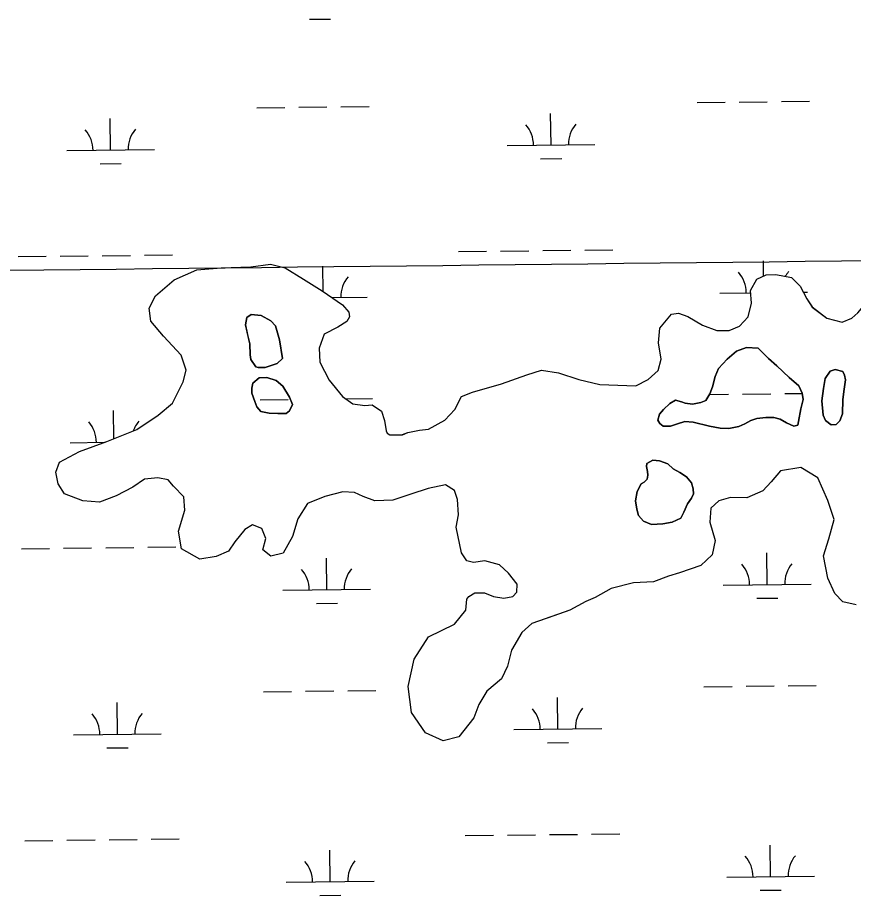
# Model space of a CAD drawing. Extents: x 3684037 to 3722149, y 433263 to 459021.
# Drawn here: x 3689130 to 3690083, y 450097 to 451097 of the extents above; entities that cross this region are included whole.
import ezdxf

# ---------------------------------------------------------------- set-up
doc = ezdxf.new("R2010")
doc.units = 0
for name, color, linetype in [('V-GRID-MAJR', 7, 'Continuous'), ('V-TOPO-SHOR', 7, 'Continuous'), ('V-WETL-SWMP', 7, 'Continuous')]:
    doc.layers.add(name, color=color, linetype=linetype)

msp = doc.modelspace()

# ---------------------------------------------------------------- linework, layer by layer
at = {"layer": 'V-GRID-MAJR'}
msp.add_spline([(3688126.82, 450798.39), (3693416.12, 450858.02), (3698705.41, 450918.41), (3703994.7, 450979.58), (3709283.97, 451041.51), (3714573.23, 451104.21), (3719862.49, 451167.68)], degree=3, dxfattribs=at)
at = {"layer": 'V-TOPO-SHOR'}
for points in [[(3690080.72, 450755.07), (3690087.62, 450761.06), (3690100.09, 450776.02), (3690108.86, 450800.2), (3690120.86, 450837.96), (3690127.99, 450859.49), (3690138.02, 450894.93), (3690144.09, 450927.36), (3690145.58, 450953.16), (3690143.09, 450981.9), (3690144.16, 451022.23), (3690147.29, 451050.02), (3690141.89, 451068.17), (3690137.44, 451092.6), (3690136.68, 451107.14)], [(3689408.53, 450515.48), (3689397.6, 450519.38), (3689389.04, 450514.36), (3689377.56, 450500.08), (3689370.35, 450489.45), (3689356.5, 450483.42), (3689337.68, 450480.32), (3689316.78, 450492.09), (3689313.35, 450512.23), (3689320.47, 450536.41), (3689319.38, 450551.28), (3689307.74, 450563.43), (3689301.74, 450570.67), (3689289.83, 450573.24), (3689274.63, 450571.49), (3689261.46, 450562.48), (3689242.35, 450552.45), (3689223.23, 450545.38), (3689204.38, 450546.92), (3689183.5, 450554.72), (3689176.16, 450566.24), (3689173.76, 450579.45), (3689177.98, 450591.05), (3689200.71, 450603.09), (3689231.72, 450614.53), (3689266.01, 450628.3), (3689290.04, 450644.31), (3689306.48, 450658.3), (3689318.89, 450682.51), (3689322.11, 450695.75), (3689316.38, 450712.91), (3689296.41, 450734.6), (3689281.76, 450751.7), (3689280.02, 450766.23), (3689287.2, 450780.49), (3689308.57, 450798.47), (3689334.29, 450809.88), (3689362.04, 450812.36), (3689395.75, 450813.57), (3689418.21, 450816.35), (3689434.77, 450812.16), (3689455.67, 450799.4), (3689477.24, 450785.98), (3689500.15, 450770.26), (3689507.47, 450761.71), (3689508.17, 450756.42), (3689505.23, 450751.12), (3689495.02, 450744.77), (3689479.2, 450736.74), (3689473.69, 450720.84), (3689474.44, 450704.98), (3689485.15, 450684.22), (3689500.14, 450665.8), (3689512.1, 450657.28), (3689525.66, 450655.38), (3689533.93, 450656.1), (3689544.55, 450648.89), (3689548.25, 450638.34), (3689549.98, 450626.44), (3689551.31, 450624.14), (3689554.3, 450622.17), (3689568.51, 450622.26), (3689574.78, 450624.62), (3689587.99, 450627.35), (3689598.23, 450628.4), (3689617.01, 450638.77), (3689628.17, 450650.74), (3689636.01, 450665.66), (3689648.54, 450670.7), (3689681.53, 450680.16), (3689710.23, 450690.26), (3689727.06, 450695.66), (3689746.25, 450692.8), (3689769.77, 450685.02), (3689793.6, 450679.55), (3689834.6, 450677.82), (3689848.44, 450685.18), (3689859.95, 450695.17), (3689863.5, 450708.42), (3689860.41, 450726.91), (3689861.96, 450743.44), (3689875.08, 450759.39), (3689883.33, 450760.77), (3689893.61, 450756.87), (3689910.53, 450747.05), (3689926.76, 450740.88), (3689940.98, 450740.97), (3689952.85, 450745.67), (3689962.37, 450756.31), (3689966.23, 450772.2), (3689965.15, 450786.41), (3689972.34, 450799.35), (3689983.22, 450804.37), (3689994.13, 450804.77), (3690012, 450801.24), (3690021.98, 450791.39), (3690029.34, 450776.89), (3690035.35, 450767.67), (3690052.29, 450754.89), (3690069.51, 450750.37), (3690080.72, 450755.07)], [(3689432.06, 450708.87), (3689428.62, 450730.11), (3689423.79, 450746.15), (3689418.56, 450751.79), (3689407.65, 450757.86), (3689396.3, 450759.21), (3689391.12, 450755.87), (3689389.76, 450747.35), (3689392.19, 450736.5), (3689394.62, 450725.65), (3689395.17, 450713.36), (3689395.68, 450707.69), (3689401.4, 450699.7), (3689404.24, 450698.77), (3689412.28, 450698.82), (3689425.95, 450703.16), (3689432.06, 450708.87)], [(3690019.87, 450637.3), (3690022.62, 450651.5), (3690025.38, 450662.39), (3690023.92, 450669.47), (3690020.09, 450677.95), (3690009.16, 450687.33), (3689995.37, 450700.48), (3689985.87, 450708.92), (3689981.59, 450713.15), (3689973.98, 450720.66), (3689960.74, 450721.53), (3689949.42, 450717.2), (3689938.61, 450708.16), (3689928.75, 450697.7), (3689925.03, 450688.69), (3689921.79, 450676.86), (3689919.01, 450668.81), (3689914.33, 450661.22), (3689908.68, 450658.82), (3689899.24, 450656.87), (3689890.72, 450658.23), (3689886.46, 450659.62), (3689879.83, 450661.47), (3689873.24, 450657.65), (3689866.19, 450650.99), (3689861.5, 450645.76), (3689859.65, 450638.66), (3689862.04, 450634.89), (3689865.84, 450632.08), (3689873.87, 450632.13), (3689881.89, 450634.55), (3689890.38, 450637.44), (3689899.84, 450636.55), (3689918.3, 450631.94), (3689930.6, 450629.65), (3689940.53, 450629.24), (3689951.85, 450631.68), (3689958.92, 450634.56), (3689965.52, 450638.38), (3689972.59, 450640.79), (3689982.51, 450641.8), (3689991.96, 450641.85), (3689999.06, 450640.01), (3690006.18, 450635.8), (3690014.71, 450632.07), (3690018.95, 450633.05), (3690019.87, 450637.3)], [(3690070.28, 450662.2), (3690072.1, 450674.02), (3690073.45, 450684.9), (3690072.47, 450690.09), (3690070.55, 450694.34), (3690061.56, 450696.64), (3690055.9, 450694.71), (3690050.28, 450686.17), (3690048.46, 450674.82), (3690046.66, 450660.63), (3690048.18, 450644.57), (3690050.58, 450638.44), (3690057.23, 450633.29), (3690062.9, 450633.79), (3690067.13, 450638.08), (3690069.91, 450646.12), (3690070.28, 450662.2)], [(3689407.39, 450648.69), (3689416.86, 450646.86), (3689426.78, 450646.45), (3689436.23, 450646.51), (3689440, 450649.37), (3689443.26, 450656.48), (3689439.9, 450664.97), (3689432.26, 450677.68), (3689424.66, 450683.77), (3689414.24, 450687.49), (3689405.26, 450686.96), (3689398.21, 450680.77), (3689396.83, 450675.09), (3689396.86, 450669.42), (3689400.23, 450659.99), (3689402.63, 450653.86), (3689407.39, 450648.69)], [(3689889.14, 450533.93), (3689893.33, 450543.41), (3689898.02, 450550.05), (3689900.35, 450554.79), (3689899.85, 450560.46), (3689897.91, 450567.54), (3689892.2, 450574.12), (3689884.6, 450579.27), (3689877.01, 450583.48), (3689870.83, 450589.11), (3689861.36, 450592.35), (3689853.8, 450593.25), (3689847.2, 450589.43), (3689846.75, 450586.12), (3689847.73, 450580.45), (3689848.23, 450576.21), (3689847.32, 450571.47), (3689844.03, 450568.14), (3689840.73, 450566.23), (3689836.06, 450557.7), (3689834.24, 450546.82), (3689835.72, 450537.37), (3689837.65, 450530.3), (3689843.36, 450523.72), (3689852.37, 450519.99), (3689865.12, 450520.54), (3689875.98, 450522.5), (3689885.87, 450527.29), (3689889.14, 450533.93)], [(3690085.42, 450428.5), (3690070.52, 450431.71), (3690061.2, 450441.24), (3690053.16, 450458.71), (3690048.37, 450484.13), (3690054.53, 450503.67), (3690060.67, 450525.53), (3690053.26, 450547.3), (3690041.86, 450573.01), (3690022.62, 450584.79), (3689999.5, 450581.01), (3689988.67, 450568.71), (3689979.15, 450558.4), (3689961.02, 450550.36), (3689942.5, 450550.57), (3689928.98, 450546.85), (3689920.1, 450538.53), (3689918.88, 450522.66), (3689924.96, 450501.87), (3689921.43, 450485.32), (3689908.61, 450473.15), (3689884.38, 450464.83), (3689871.57, 450460.97), (3689854.85, 450454.49), (3689832.05, 450453.35), (3689806.3, 450446.91), (3689788.18, 450436.79), (3689777.4, 450432.09), (3689759.28, 450422.34), (3689741.04, 450416.09), (3689715.98, 450407.33), (3689704.8, 450397.02), (3689693.03, 450376.78), (3689688.19, 450358.57), (3689681.34, 450343.98), (3689664.9, 450329.99), (3689655.73, 450315.06), (3689649.88, 450299.82), (3689632.83, 450278.22), (3689615, 450273.48), (3689594.78, 450282.61), (3689578.77, 450305.65), (3689575.28, 450335.38), (3689582.02, 450366.49), (3689598.39, 450392.05), (3689628.05, 450406.45), (3689640.85, 450422.4), (3689642.09, 450434.97), (3689644.38, 450437.96), (3689650.97, 450442.29), (3689662.21, 450442.03), (3689672.48, 450437.8), (3689684.06, 450435.89), (3689694.3, 450437.94), (3689698.89, 450442.93), (3689699.5, 450451.86), (3689689.5, 450464.68), (3689679.2, 450473.88), (3689662.31, 450478.73), (3689649.43, 450476.66), (3689641.81, 450478.6), (3689635.81, 450487.49), (3689629.67, 450516.87), (3689632.56, 450531.1), (3689631.46, 450548.28), (3689628.09, 450558.51), (3689617.8, 450565.05), (3689597.99, 450560.97), (3689578.2, 450554.56), (3689557.75, 450547.49), (3689537.25, 450547.03), (3689523.67, 450551.9), (3689514.05, 450556.47), (3689500.5, 450557.05), (3689480.04, 450551.96), (3689460.25, 450543.9), (3689449.46, 450526.31), (3689443.3, 450506.44), (3689432.84, 450487.2), (3689418.65, 450483.81), (3689409.68, 450491.02), (3689412.9, 450503.93), (3689408.53, 450515.48)]]:
    msp.add_lwpolyline(points, dxfattribs=at)
at = {"layer": 'V-WETL-SWMP'}
for p, q in [((3689462.75, 451095.4), (3689486.75, 451095.68)), ((3689402.51, 450994.69), (3689434.51, 450995.07)), ((3689450.51, 450995.25), (3689482.5, 450995.62)), ((3689498.5, 450995.81), (3689530.5, 450996.18)), ((3689904.38, 451000.53), (3689936.38, 451000.91)), ((3689952.38, 451001.09), (3689984.38, 451001.46)), ((3690000.38, 451001.65), (3690032.37, 451002.02)), ((3689737.87, 450952.16), (3689737.45, 450988.16)), ((3689236, 450946.32), (3689235.58, 450982.32)), ((3689186, 450945.74), (3689285.99, 450946.9)), ((3689687.87, 450951.58), (3689787.87, 450952.74)), ((3689726.05, 450936.59), (3689750.05, 450936.87)), ((3689224.18, 450930.75), (3689248.18, 450931.03)), ((3689130.56, 450825.02), (3689162.56, 450825.39)), ((3689178.55, 450825.58), (3689210.55, 450825.95)), ((3689226.55, 450826.13), (3689258.55, 450826.51)), ((3689274.55, 450826.69), (3689306.55, 450827.06)), ((3689632.43, 450830.86), (3689664.43, 450831.23)), ((3689680.43, 450831.42), (3689712.43, 450831.79)), ((3689728.42, 450831.97), (3689760.42, 450832.35)), ((3689776.42, 450832.53), (3689808.42, 450832.9)), ((3689362.04, 450812.36), (3689395.75, 450813.57)), ((3689395.75, 450813.57), (3689418.21, 450816.35)), ((3689418.21, 450816.35), (3689434.76, 450812.16)), ((3689478.36, 450785.21), (3689478.02, 450814.32)), ((3689980.1, 450802.93), (3689979.9, 450820.16)), ((3689308.57, 450798.47), (3689334.29, 450809.88)), ((3689334.29, 450809.88), (3689362.04, 450812.36)), ((3689434.76, 450812.16), (3689455.67, 450799.4)), ((3689972.34, 450799.34), (3689983.22, 450804.37)), ((3689983.22, 450804.37), (3689994.13, 450804.77)), ((3689994.13, 450804.77), (3690012, 450801.25)), ((3689287.2, 450780.49), (3689308.57, 450798.47)), ((3689455.67, 450799.4), (3689477.24, 450785.98)), ((3689965.15, 450786.41), (3689972.34, 450799.34)), ((3690012, 450801.25), (3690021.98, 450791.39)), ((3689477.24, 450785.98), (3689500.15, 450770.26)), ((3689930.32, 450783.58), (3689965.34, 450783.99)), ((3689966.23, 450772.2), (3689965.15, 450786.41)), ((3690021.98, 450791.39), (3690029.34, 450776.89)), ((3690025.39, 450784.68), (3690030.31, 450784.74)), ((3689280.02, 450766.23), (3689287.2, 450780.49)), ((3689488.24, 450778.43), (3689528.44, 450778.9)), ((3690029.34, 450776.89), (3690035.35, 450767.68)), ((3689281.76, 450751.7), (3689280.02, 450766.23)), ((3689500.15, 450770.26), (3689507.47, 450761.71)), ((3689962.37, 450756.31), (3689966.23, 450772.2)), ((3690035.35, 450767.68), (3690052.29, 450754.89)), ((3689508.17, 450756.42), (3689505.23, 450751.12)), ((3689507.47, 450761.71), (3689508.17, 450756.42)), ((3689861.96, 450743.45), (3689875.08, 450759.4)), ((3689875.08, 450759.4), (3689883.33, 450760.77)), ((3689883.33, 450760.77), (3689893.61, 450756.87)), ((3689893.61, 450756.87), (3689910.53, 450747.06)), ((3689952.85, 450745.67), (3689962.37, 450756.31)), ((3690052.29, 450754.89), (3690069.51, 450750.37)), ((3690069.51, 450750.37), (3690080.72, 450755.07)), ((3690080.72, 450755.07), (3690087.62, 450761.06)), ((3689296.41, 450734.6), (3689281.76, 450751.7)), ((3689495.02, 450744.77), (3689479.2, 450736.74)), ((3689505.23, 450751.12), (3689495.02, 450744.77)), ((3689860.41, 450726.91), (3689861.96, 450743.45)), ((3689910.53, 450747.06), (3689926.76, 450740.88)), ((3689940.98, 450740.97), (3689952.85, 450745.67)), ((3689316.38, 450712.91), (3689296.41, 450734.6)), ((3689479.2, 450736.74), (3689473.68, 450720.84)), ((3689926.76, 450740.88), (3689940.98, 450740.97)), ((3689863.5, 450708.42), (3689860.41, 450726.91)), ((3689473.68, 450720.84), (3689474.44, 450704.98)), ((3689322.11, 450695.75), (3689316.38, 450712.91)), ((3689474.44, 450704.98), (3689485.15, 450684.22)), ((3689859.95, 450695.17), (3689863.5, 450708.42)), ((3689318.89, 450682.51), (3689322.11, 450695.75)), ((3689710.23, 450690.26), (3689727.06, 450695.66)), ((3689727.06, 450695.66), (3689746.25, 450692.8)), ((3689848.44, 450685.18), (3689859.95, 450695.17)), ((3689485.15, 450684.22), (3689500.14, 450665.8)), ((3689681.53, 450680.16), (3689710.23, 450690.26)), ((3689746.25, 450692.8), (3689769.77, 450685.02)), ((3689769.77, 450685.02), (3689793.6, 450679.55)), ((3689834.6, 450677.82), (3689848.44, 450685.18)), ((3689306.48, 450658.3), (3689318.89, 450682.51)), ((3689648.54, 450670.7), (3689681.53, 450680.16)), ((3689793.6, 450679.55), (3689834.6, 450677.82)), ((3689500.14, 450665.8), (3689512.1, 450657.28)), ((3689503.83, 450663.18), (3689534.37, 450663.53)), ((3689628.17, 450650.74), (3689636.01, 450665.66)), ((3689636.01, 450665.66), (3689648.54, 450670.7)), ((3689918.51, 450668), (3689940.25, 450668.25)), ((3689956.25, 450668.44), (3689988.25, 450668.81)), ((3690004.25, 450669), (3690023.97, 450669.23)), ((3689290.04, 450644.31), (3689306.48, 450658.3)), ((3689406.38, 450662.04), (3689438.38, 450662.41)), ((3689512.1, 450657.28), (3689525.66, 450655.38)), ((3689525.66, 450655.38), (3689533.92, 450656.1)), ((3689533.92, 450656.1), (3689544.55, 450648.89)), ((3689239.82, 450617.78), (3689239.45, 450649.67)), ((3689266.01, 450628.3), (3689290.04, 450644.31)), ((3689544.55, 450648.89), (3689548.25, 450638.34)), ((3689617, 450638.77), (3689628.17, 450650.74)), ((3689548.25, 450638.34), (3689549.98, 450626.45)), ((3689598.23, 450628.4), (3689617, 450638.77)), ((3689231.72, 450614.53), (3689266.01, 450628.3)), ((3689549.98, 450626.45), (3689551.31, 450624.14)), ((3689551.31, 450624.14), (3689554.3, 450622.18)), ((3689568.51, 450622.27), (3689574.78, 450624.62)), ((3689574.78, 450624.62), (3689587.99, 450627.35)), ((3689587.99, 450627.35), (3689598.23, 450628.4)), ((3689189.87, 450613.09), (3689229.06, 450613.54)), ((3689200.72, 450603.09), (3689231.72, 450614.53)), ((3689554.3, 450622.18), (3689568.51, 450622.27)), ((3689177.98, 450591.05), (3689200.72, 450603.09)), ((3689173.76, 450579.45), (3689177.98, 450591.05)), ((3690022.62, 450584.79), (3689999.5, 450581.01)), ((3690041.86, 450573.01), (3690022.62, 450584.79)), ((3689176.16, 450566.24), (3689173.76, 450579.45)), ((3689289.83, 450573.24), (3689274.63, 450571.49)), ((3689301.74, 450570.67), (3689289.83, 450573.24)), ((3689999.5, 450581.01), (3689988.67, 450568.71)), ((3690053.26, 450547.3), (3690041.86, 450573.01)), ((3689183.5, 450554.72), (3689176.16, 450566.24)), ((3689274.63, 450571.49), (3689261.46, 450562.48)), ((3689307.74, 450563.44), (3689301.74, 450570.67)), ((3689319.38, 450551.28), (3689307.74, 450563.44)), ((3689617.8, 450565.06), (3689597.99, 450560.97)), ((3689628.09, 450558.51), (3689617.8, 450565.06)), ((3689988.67, 450568.71), (3689979.15, 450558.4)), ((3689204.38, 450546.92), (3689183.5, 450554.72)), ((3689261.46, 450562.48), (3689242.36, 450552.45)), ((3689500.5, 450557.05), (3689480.03, 450551.96)), ((3689514.05, 450556.47), (3689500.5, 450557.05)), ((3689523.67, 450551.9), (3689514.05, 450556.47)), ((3689578.2, 450554.56), (3689557.75, 450547.49)), ((3689597.99, 450560.97), (3689578.2, 450554.56)), ((3689631.46, 450548.28), (3689628.09, 450558.51)), ((3689979.15, 450558.4), (3689961.02, 450550.36)), ((3689223.23, 450545.39), (3689204.38, 450546.92)), ((3689242.36, 450552.45), (3689223.23, 450545.39)), ((3689320.47, 450536.41), (3689319.38, 450551.28)), ((3689460.25, 450543.9), (3689449.45, 450526.31)), ((3689480.03, 450551.96), (3689460.25, 450543.9)), ((3689537.25, 450547.03), (3689523.67, 450551.9)), ((3689557.75, 450547.49), (3689537.25, 450547.03)), ((3689632.56, 450531.1), (3689631.46, 450548.28)), ((3689928.98, 450546.85), (3689920.1, 450538.53)), ((3689942.5, 450550.57), (3689928.98, 450546.85)), ((3689961.02, 450550.36), (3689942.5, 450550.57)), ((3690060.67, 450525.53), (3690053.26, 450547.3)), ((3689313.35, 450512.23), (3689320.47, 450536.41)), ((3689920.1, 450538.53), (3689918.88, 450522.66)), ((3689449.45, 450526.31), (3689443.3, 450506.44)), ((3689629.67, 450516.87), (3689632.56, 450531.1)), ((3690054.53, 450503.67), (3690060.67, 450525.53)), ((3689389.04, 450514.36), (3689377.56, 450500.08)), ((3689397.6, 450519.38), (3689389.04, 450514.36)), ((3689408.53, 450515.48), (3689397.6, 450519.38)), ((3689412.9, 450503.93), (3689408.53, 450515.48)), ((3689635.81, 450487.49), (3689629.67, 450516.87)), ((3689918.88, 450522.66), (3689924.96, 450501.87)), ((3689316.78, 450492.09), (3689313.35, 450512.23)), ((3689409.68, 450491.02), (3689412.9, 450503.93)), ((3689443.3, 450506.44), (3689432.84, 450487.2)), ((3690048.37, 450484.13), (3690054.53, 450503.67)), ((3689182.42, 450492.92), (3689214.42, 450493.3)), ((3689230.42, 450493.48), (3689262.42, 450493.85)), ((3689278.42, 450494.04), (3689310.42, 450494.41)), ((3689377.56, 450500.08), (3689370.35, 450489.45)), ((3689924.96, 450501.87), (3689921.43, 450485.32)), ((3689134.43, 450492.36), (3689166.43, 450492.74)), ((3689337.68, 450480.32), (3689316.78, 450492.09)), ((3689356.5, 450483.42), (3689337.68, 450480.32)), ((3689370.35, 450489.45), (3689356.5, 450483.42)), ((3689418.65, 450483.81), (3689409.68, 450491.02)), ((3689432.84, 450487.2), (3689418.65, 450483.81)), ((3689641.81, 450478.6), (3689635.81, 450487.49)), ((3689921.43, 450485.32), (3689908.61, 450473.15)), ((3689984.19, 450451.51), (3689983.77, 450487.5)), ((3690053.16, 450458.71), (3690048.37, 450484.13)), ((3689482.31, 450445.67), (3689481.89, 450481.66)), ((3689649.43, 450476.66), (3689641.81, 450478.6)), ((3689662.31, 450478.73), (3689649.43, 450476.66)), ((3689679.2, 450473.88), (3689662.31, 450478.73)), ((3689689.5, 450464.68), (3689679.2, 450473.88)), ((3689908.61, 450473.15), (3689884.38, 450464.83)), ((3689699.5, 450451.86), (3689689.5, 450464.68)), ((3689884.38, 450464.83), (3689871.57, 450460.97)), ((3689832.05, 450453.35), (3689806.3, 450446.91)), ((3689854.85, 450454.49), (3689832.05, 450453.35)), ((3689871.57, 450460.97), (3689854.85, 450454.49)), ((3690061.2, 450441.24), (3690053.16, 450458.71)), ((3689432.31, 450445.09), (3689532.31, 450446.25)), ((3689698.89, 450442.93), (3689699.5, 450451.86)), ((3689806.3, 450446.91), (3689788.18, 450436.79)), ((3689934.19, 450450.93), (3690034.18, 450452.09)), ((3689640.84, 450422.4), (3689642.09, 450434.97)), ((3689642.09, 450434.97), (3689644.38, 450437.96)), ((3689644.38, 450437.96), (3689650.97, 450442.3)), ((3689650.97, 450442.3), (3689662.21, 450442.04)), ((3689662.21, 450442.04), (3689672.48, 450437.8)), ((3689672.48, 450437.8), (3689684.06, 450435.89)), ((3689684.06, 450435.89), (3689694.3, 450437.94)), ((3689694.3, 450437.94), (3689698.89, 450442.93)), ((3689788.18, 450436.79), (3689777.4, 450432.09)), ((3689972.37, 450435.94), (3689996.36, 450436.22)), ((3690070.52, 450431.71), (3690061.2, 450441.24)), ((3689470.49, 450430.1), (3689494.49, 450430.38)), ((3689777.4, 450432.09), (3689759.28, 450422.34)), ((3690085.42, 450428.5), (3690070.52, 450431.71)), ((3689628.05, 450406.45), (3689640.84, 450422.4)), ((3689759.28, 450422.34), (3689715.98, 450407.33)), ((3689598.39, 450392.05), (3689628.05, 450406.45)), ((3689715.98, 450407.33), (3689704.8, 450397.02)), ((3689704.8, 450397.02), (3689693.03, 450376.78)), ((3689582.02, 450366.49), (3689598.39, 450392.05)), ((3689693.03, 450376.78), (3689688.19, 450358.57)), ((3689575.28, 450335.38), (3689582.02, 450366.49)), ((3689688.19, 450358.57), (3689681.34, 450343.98)), ((3689681.34, 450343.98), (3689664.9, 450329.99)), ((3689578.77, 450305.65), (3689575.28, 450335.38)), ((3689912.13, 450335.23), (3689944.12, 450335.6)), ((3689960.12, 450335.79), (3689992.12, 450336.16)), ((3690008.12, 450336.35), (3690040.12, 450336.72)), ((3689410.25, 450329.39), (3689442.25, 450329.76)), ((3689458.25, 450329.95), (3689490.25, 450330.32)), ((3689506.24, 450330.51), (3689538.24, 450330.88)), ((3689664.9, 450329.99), (3689655.73, 450315.06)), ((3689243.74, 450281.02), (3689243.32, 450317.02)), ((3689655.73, 450315.06), (3689649.88, 450299.81)), ((3689745.61, 450286.86), (3689745.19, 450322.86)), ((3689594.78, 450282.61), (3689578.77, 450305.65)), ((3689649.88, 450299.81), (3689632.83, 450278.22)), ((3689695.62, 450286.28), (3689795.61, 450287.44)), ((3689193.74, 450280.44), (3689293.74, 450281.6)), ((3689615, 450273.48), (3689594.78, 450282.61)), ((3689632.83, 450278.22), (3689615, 450273.48)), ((3689231.92, 450265.45), (3689255.92, 450265.73)), ((3689733.79, 450271.29), (3689757.79, 450271.57)), ((3689640.17, 450165.55), (3689672.17, 450165.92)), ((3689688.17, 450166.11), (3689720.17, 450166.48)), ((3689736.17, 450166.67), (3689768.16, 450167.04)), ((3689784.16, 450167.23), (3689816.16, 450167.6)), ((3689138.3, 450159.71), (3689170.3, 450160.08)), ((3689186.3, 450160.27), (3689218.29, 450160.64)), ((3689234.29, 450160.83), (3689266.29, 450161.2)), ((3689282.29, 450161.39), (3689314.29, 450161.76)), ((3689988.06, 450118.85), (3689987.64, 450154.85)), ((3689486.18, 450113.01), (3689485.76, 450149.01)), ((3689436.19, 450112.43), (3689536.18, 450113.6)), ((3689938.06, 450118.27), (3690038.05, 450119.44)), ((3689976.24, 450103.29), (3690000.23, 450103.56)), ((3689474.36, 450097.45), (3689498.36, 450097.72))]:
    msp.add_line(p, q, dxfattribs=at)
for points in [[(3689432.06, 450708.87), (3689425.95, 450703.16), (3689412.28, 450698.82), (3689404.24, 450698.77), (3689401.4, 450699.7), (3689395.68, 450707.69), (3689395.17, 450713.36), (3689394.62, 450725.65), (3689389.76, 450747.35), (3689391.12, 450755.87), (3689396.3, 450759.21), (3689407.65, 450757.86), (3689418.56, 450751.79), (3689423.79, 450746.15), (3689428.62, 450730.11)], [(3690019.87, 450637.3), (3690018.95, 450633.05), (3690014.71, 450632.07), (3690006.18, 450635.8), (3689999.06, 450640.01), (3689991.96, 450641.85), (3689982.51, 450641.8), (3689972.59, 450640.79), (3689965.52, 450638.38), (3689958.92, 450634.56), (3689951.85, 450631.68), (3689940.53, 450629.24), (3689930.6, 450629.65), (3689918.3, 450631.94), (3689899.84, 450636.55), (3689890.38, 450637.43), (3689881.89, 450634.55), (3689873.87, 450632.13), (3689865.84, 450632.08), (3689862.04, 450634.89), (3689859.65, 450638.66), (3689861.5, 450645.76), (3689866.19, 450650.99), (3689873.24, 450657.65), (3689879.83, 450661.47), (3689886.46, 450659.62), (3689890.72, 450658.23), (3689899.24, 450656.87), (3689908.68, 450658.82), (3689914.33, 450661.22), (3689919.01, 450668.81), (3689921.79, 450676.86), (3689925.03, 450688.69), (3689928.75, 450697.7), (3689938.61, 450708.16), (3689949.42, 450717.2), (3689960.74, 450721.53), (3689973.98, 450720.67), (3689985.87, 450708.92), (3689995.37, 450700.48), (3690009.16, 450687.33), (3690020.09, 450677.95), (3690023.92, 450669.47), (3690025.38, 450662.39), (3690022.62, 450651.5)], [(3690070.28, 450662.2), (3690069.91, 450646.13), (3690067.13, 450638.08), (3690062.9, 450633.79), (3690057.23, 450633.29), (3690050.58, 450638.44), (3690048.18, 450644.57), (3690046.66, 450660.63), (3690048.46, 450674.82), (3690050.28, 450686.17), (3690055.9, 450694.72), (3690061.56, 450696.64), (3690070.55, 450694.34), (3690072.47, 450690.09), (3690073.45, 450684.9), (3690072.1, 450674.02)], [(3689416.86, 450646.86), (3689407.39, 450648.69), (3689402.63, 450653.86), (3689400.23, 450659.99), (3689396.87, 450669.42), (3689396.83, 450675.09), (3689398.21, 450680.77), (3689405.26, 450686.96), (3689414.24, 450687.49), (3689424.66, 450683.77), (3689432.26, 450677.68), (3689439.9, 450664.96), (3689443.26, 450656.48), (3689440, 450649.37), (3689436.23, 450646.51), (3689426.78, 450646.45)], [(3689889.14, 450533.93), (3689885.87, 450527.29), (3689875.98, 450522.5), (3689865.12, 450520.54), (3689852.37, 450519.99), (3689843.36, 450523.72), (3689837.65, 450530.3), (3689835.71, 450537.37), (3689834.24, 450546.82), (3689836.06, 450557.7), (3689840.73, 450566.23), (3689844.03, 450568.14), (3689847.32, 450571.47), (3689848.23, 450576.21), (3689847.73, 450580.46), (3689846.75, 450586.12), (3689847.2, 450589.43), (3689853.79, 450593.25), (3689861.36, 450592.36), (3689870.83, 450589.11), (3689877.01, 450583.48), (3689884.6, 450579.27), (3689892.2, 450574.12), (3689897.91, 450567.54), (3689899.84, 450560.46), (3689900.35, 450554.79), (3689898.02, 450550.05), (3689893.33, 450543.41)]]:
    msp.add_lwpolyline(points, close=True, dxfattribs=at)
for centre, start, end in [((3689682.63, 450951.99), 359.89487, 41.43853), ((3689793.1, 450953.28), 139.89486, 181.43852), ((3689180.75, 450946.15), 359.89487, 41.43853), ((3689291.23, 450947.44), 139.89486, 181.43852), ((3689925.07, 450783.99), 359.89487, 41.43853), ((3690035.55, 450785.28), 139.89486, 150.46904), ((3689533.67, 450779.44), 139.89486, 181.43852), ((3689184.62, 450613.5), 359.89487, 41.43853), ((3689295.1, 450614.79), 139.89486, 160.33496), ((3689928.94, 450451.34), 359.89487, 41.43853), ((3690039.42, 450452.62), 139.89486, 181.43852), ((3689427.07, 450445.5), 359.89487, 41.43853), ((3689537.54, 450446.78), 139.89486, 181.43852), ((3689188.49, 450280.85), 359.89487, 41.43853), ((3689298.97, 450282.14), 139.89486, 181.43852), ((3689690.37, 450286.69), 359.89487, 41.43853), ((3689800.85, 450287.98), 139.89486, 181.43852), ((3689430.94, 450112.85), 359.89487, 41.43853), ((3689541.42, 450114.13), 139.89486, 181.43852), ((3689932.81, 450118.69), 359.89487, 41.43853), ((3690043.29, 450119.97), 139.89486, 181.43852)]:
    msp.add_arc(centre, 35.25, start, end, dxfattribs=at)

doc.saveas('drawing.dxf')
